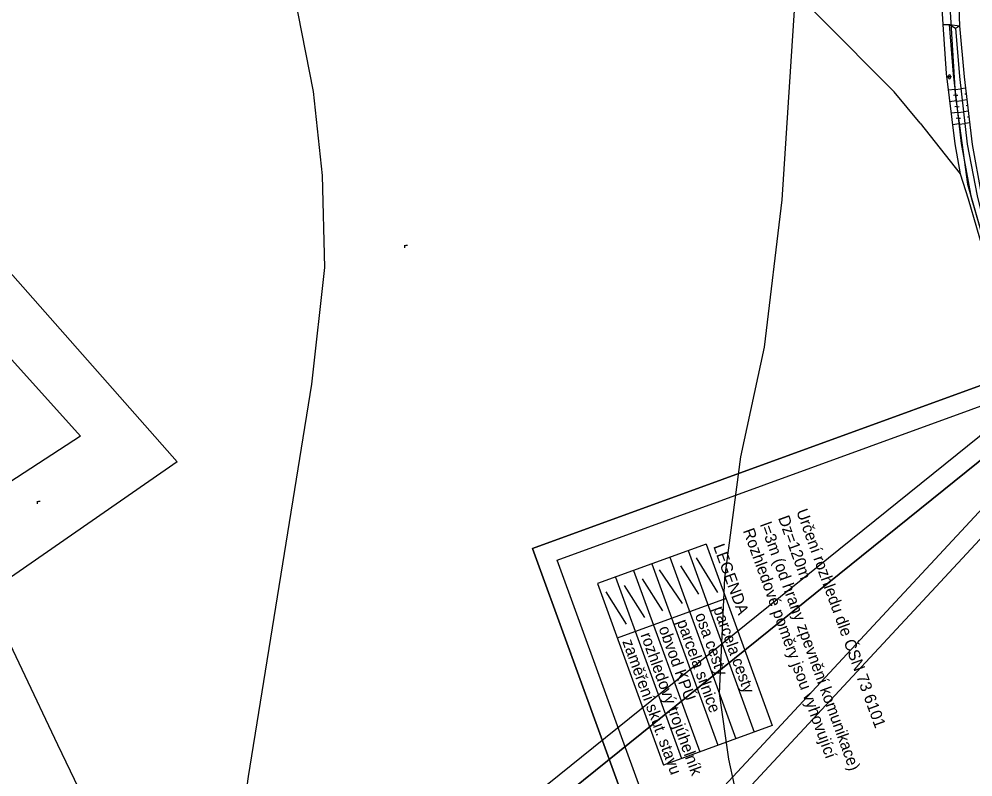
# Model space of a CAD drawing. Extents: x -555887 to -552101, y -1100251 to -1096546.
# Drawn here: x -555051.9 to -554805, y -1098193.1 to -1097996.9 of the extents above; entities that cross this region are included whole.
import ezdxf

# ---------------------------------------------------------------- set-up
doc = ezdxf.new("R2010")
doc.units = 0
for name, color, linetype in [('PARCELY_silnice', 7, 'Continuous'), ('ram_VC1', 7, 'Continuous'), ('ram_VC3-R', 7, 'Continuous'), ('ROZHLED_ram_legenda_2', 7, 'Continuous'), ('vrstevnice', 7, 'Continuous'), ('ZSST', 7, 'Continuous')]:
    doc.layers.add(name, color=color, linetype=linetype)

msp = doc.modelspace()

# ---------------------------------------------------------------- linework, layer by layer
at = {"layer": 'PARCELY_silnice'}
msp.add_lwpolyline([(-554723.86, -1098228.82), (-554789.41, -1098060.89), (-554795.49, -1098037.68), (-554798.79, -1098015.89), (-554799.97, -1097996.99), (-554801.13, -1097979.06), (-554810.02, -1097836.83), (-554816.13, -1097801.76), (-554879.07, -1097590.15), (-554882.77, -1097577.71), (-554885.93, -1097567.08), (-554889.29, -1097569.68), (-554893.97, -1097573.72), (-554896.43, -1097575.85), (-554890.98, -1097593.9), (-554886.96, -1097607.2), (-554827.57, -1097803.83), (-554820.38, -1097838.69), (-554809.61, -1098016.32), (-554806.44, -1098039.59), (-554799.78, -1098062.8), (-554737.92, -1098224.21)], dxfattribs=at)
at = {"layer": 'ram_VC1'}
for points in [[(-554540.88, -1097849.11), (-554911.62, -1097504.63), (-555880.62, -1098547.51), (-555509.88, -1098891.98)], [(-554547.95, -1097849.37), (-554911.36, -1097511.7), (-555873.55, -1098547.25), (-555510.14, -1098884.91)]]:
    msp.add_lwpolyline(points, close=True, dxfattribs=at)
for points in [[(-554540.88, -1097849.11), (-554911.62, -1097504.63), (-555880.62, -1098547.51), (-555509.88, -1098891.98), (-554540.88, -1097849.11)], [(-555510.14, -1098884.91), (-555873.55, -1098547.25), (-554911.36, -1097511.7), (-554547.95, -1097849.37), (-555510.14, -1098884.91)]]:
    msp.add_lwpolyline(points, dxfattribs=at)
at = {"layer": 'ram_VC3-R'}
for points in [[(-554580.57, -1098306.86), (-554766.92, -1098075.6), (-555584.52, -1098734.41), (-555398.17, -1098965.67), (-554580.57, -1098306.86)], [(-555397.41, -1098958.64), (-555577.49, -1098735.16), (-554767.68, -1098082.63), (-554587.6, -1098306.1), (-555397.41, -1098958.64)]]:
    msp.add_lwpolyline(points, dxfattribs=at)
for points in [[(-554580.57, -1098306.86), (-554766.92, -1098075.6), (-555584.52, -1098734.41), (-555398.17, -1098965.67)], [(-554587.6, -1098306.1), (-554767.68, -1098082.63), (-555577.49, -1098735.16), (-555397.41, -1098958.64)]]:
    msp.add_lwpolyline(points, close=True, dxfattribs=at)
at = {"layer": 'ROZHLED_ram_legenda_2'}
for p, q in [((-554874.06, -1098132.79), (-554902.25, -1098143.04)), ((-554878.76, -1098134.5), (-554861.66, -1098181.48)), ((-554874.06, -1098132.79), (-554856.96, -1098179.77)), ((-554883.45, -1098136.21), (-554866.36, -1098183.19)), ((-554876.65, -1098136.32), (-554871.17, -1098145.37)), ((-554888.15, -1098137.91), (-554871.06, -1098184.9)), ((-554886.28, -1098139.46), (-554880.33, -1098148.21)), ((-554880.74, -1098138.44), (-554876.1, -1098145.76)), ((-554897.55, -1098141.33), (-554880.45, -1098188.32)), ((-554892.85, -1098139.62), (-554875.76, -1098186.61)), ((-554890.64, -1098141.78), (-554885.35, -1098150.1)), ((-554902.25, -1098143.04), (-554885.15, -1098190.03)), ((-554895.34, -1098143.49), (-554890.05, -1098151.8)), ((-554900.03, -1098145.2), (-554894.75, -1098153.51)), ((-554868.93, -1098146.88), (-554897.12, -1098157.14)), ((-554856.96, -1098179.77), (-554885.15, -1098190.03))]:
    msp.add_line(p, q, dxfattribs=at)
msp.add_lwpolyline([(-554620.13, -1098341.26), (-554817.47, -1098413.06), (-554919.02, -1098133.96), (-554721.68, -1098062.16)], close=True, dxfattribs=at)
msp.add_lwpolyline([(-554620.13, -1098341.26), (-554817.47, -1098413.06), (-554919.02, -1098133.96), (-554721.68, -1098062.16)], close=True, dxfattribs=at)
for points in [[(-554721.68, -1098062.16), (-554919.02, -1098133.96), (-554817.47, -1098413.06), (-554620.13, -1098341.26), (-554721.68, -1098062.16)], [(-554814.48, -1098406.65), (-554912.61, -1098136.95), (-554724.66, -1098068.57), (-554626.53, -1098338.27), (-554814.48, -1098406.65)], [(-554814.48, -1098406.65), (-554912.61, -1098136.95), (-554724.66, -1098068.57), (-554626.53, -1098338.27), (-554814.48, -1098406.65)]]:
    msp.add_lwpolyline(points, dxfattribs=at)
at = {"layer": 'vrstevnice'}
for points in [[(-554875, -1097771.43), (-554866.13, -1097804.87), (-554853.68, -1097871.32), (-554853.68, -1097877.46), (-554849.39, -1097906.12), (-554847.69, -1097939.63), (-554851.81, -1098002.53), (-554854.5, -1098043.71), (-554859.04, -1098081.84), (-554865.18, -1098110.2), (-554869.35, -1098141.64), (-554870.73, -1098171.45), (-554868.27, -1098188.49), (-554865.34, -1098201.94)], [(-555072.98, -1097924.53), (-555046.02, -1097921.02), (-555034.37, -1097920.74), (-555022.15, -1097922), (-555016.82, -1097923.4), (-555005.58, -1097929.58), (-554999.69, -1097935.2), (-554993.23, -1097943.91), (-554989.72, -1097951.35), (-554986.77, -1097959.77), (-554975.81, -1098015.66), (-554973.47, -1098037.36), (-554972.87, -1098061.15), (-554976.2, -1098091.37), (-554992.67, -1098193), (-555001.16, -1098255.42)]]:
    msp.add_lwpolyline(points, dxfattribs=at)
at = {"layer": 'ZSST'}
for p, q in [((-554810.59, -1098011.84), (-554811.59, -1098011.84)), ((-554811.34, -1098012.09), (-554811.34, -1098011.59)), ((-554810.84, -1098012.09), (-554810.84, -1098011.59)), ((-554809.62, -1098015.07), (-554811.42, -1098015.29)), ((-554809.61, -1098015.11), (-554808.16, -1098014.94)), ((-554806.86, -1098014.79), (-554808.16, -1098014.94)), ((-554809.27, -1098018.05), (-554811.06, -1098018.26)), ((-554809.44, -1098016.56), (-554810.04, -1098016.63)), ((-554809.44, -1098016.6), (-554808.96, -1098016.55)), ((-554809.26, -1098018.09), (-554807.83, -1098017.92)), ((-554806.5, -1098017.77), (-554807.83, -1098017.93)), ((-554806.68, -1098016.28), (-554807.12, -1098016.33)), ((-554808.92, -1098021.03), (-554810.69, -1098021.24)), ((-554809.09, -1098019.54), (-554809.69, -1098019.61)), ((-554809.09, -1098019.58), (-554808.61, -1098019.53)), ((-554808.91, -1098021.07), (-554807.49, -1098020.9)), ((-554806.14, -1098020.74), (-554807.49, -1098020.91)), ((-554806.32, -1098019.25), (-554806.77, -1098019.31)), ((-554808.74, -1098022.52), (-554809.33, -1098022.59)), ((-554808.74, -1098022.56), (-554808.27, -1098022.51)), ((-554805.96, -1098022.23), (-554806.42, -1098022.29)), ((-554818.66, -1098023.84), (-554808.37, -1098036.91)), ((-554808.57, -1098024.01), (-554810.33, -1098024.22)), ((-554808.56, -1098024.05), (-554807.16, -1098023.89)), ((-554805.78, -1098023.72), (-554807.16, -1098023.89))]:
    msp.add_line(p, q, dxfattribs=at)
for points in [[(-554802.81, -1098042.11), (-554805.11, -1098029.31), (-554807.22, -1098011.79), (-554808.44, -1097998.63), (-554808.69, -1097991.34), (-554809.75, -1097979.44), (-554809.79, -1097976.86), (-554811.45, -1097945.13), (-554811.57, -1097942.51), (-554813.06, -1097913.54), (-554814.93, -1097878.22), (-554816.23, -1097854.75), (-554817.51, -1097839.54), (-554819.42, -1097824.96), (-554821.53, -1097814.2), (-554825.17, -1097799.69), (-554831.68, -1097777.75)], [(-554818.66, -1098023.84), (-554825.46, -1098015.75), (-554864.2, -1097976.67), (-554889.06, -1097951.5), (-554935.3, -1097905.58), (-554964.9, -1097875.33), (-555000.7, -1097839.68), (-555033.41, -1097808.11), (-555044.89, -1097796.41), (-555060.34, -1097812.56), (-555089.55, -1097845.73), (-555113.34, -1097875.73), (-555147.08, -1097919.45), (-555172.92, -1097951.62), (-555118.56, -1098012.18)], [(-555033.41, -1097808.11), (-555048.23, -1097824.92), (-555074.97, -1097855.84), (-555100.24, -1097887.4), (-555132.27, -1097928.73), (-555152.04, -1097952.97), (-555107.98, -1098001.77), (-555074.22, -1098039.84), (-555011.02, -1098111.48), (-555060.47, -1098145.79)], [(-554808.69, -1097991.34), (-554811.25, -1097991.29), (-554813.26, -1097991.07), (-554812.85, -1097998.28), (-554811.13, -1097998.28), (-554808.44, -1097998.63)], [(-554812.85, -1097998.28), (-554811.95, -1098011), (-554809.72, -1098029.18), (-554808.37, -1098036.91), (-554806.29, -1098043.45), (-554801.98, -1098058.28), (-554796.45, -1098075.85), (-554789.96, -1098093.65)], [(-554788.96, -1098093.22), (-554795.45, -1098075.49), (-554801.12, -1098058.05), (-554805.42, -1098043.13), (-554807.97, -1098029.12), (-554810.08, -1098011.13), (-554811.13, -1097998.28)], [(-554811.13, -1097998.28), (-554809.55, -1097999.2), (-554808.44, -1097998.63)], [(-554809.55, -1097999.2), (-554808.52, -1098011.7), (-554806.56, -1098029.29), (-554803.94, -1098042.68), (-554800.07, -1098058.23), (-554794.52, -1098075.44), (-554788.5, -1098091.67), (-554788.96, -1098093.22)], [(-555118.56, -1098012.18), (-555085.65, -1098049.76), (-555036.03, -1098104.86), (-555085.53, -1098137.07), (-555058, -1098195.05), (-555034.95, -1098243.3), (-554968.21, -1098386.96)], [(-554952.09, -1098056.14), (-554952.09, -1098055.4)], [(-554952.09, -1098055.64), (-554951.99, -1098055.54), (-554951.89, -1098055.48), (-554951.73, -1098055.43), (-554951.58, -1098055.41), (-554951.42, -1098055.4)], [(-555047.16, -1098122.42), (-555047.16, -1098121.68)], [(-555047.16, -1098121.92), (-555047.06, -1098121.83), (-555046.96, -1098121.76), (-555046.8, -1098121.72), (-555046.65, -1098121.69), (-555046.49, -1098121.68)], [(-554951.31, -1098375.41), (-555017.96, -1098234.5), (-555041.86, -1098184.8), (-555060.47, -1098145.79)]]:
    msp.add_lwpolyline(points, dxfattribs=at)
for centre, start, end in [((-554811.09, -1098011.59), 0, 180), ((-554811.09, -1098012.09), 180, 0)]:
    msp.add_arc(centre, 0.25, start, end, dxfattribs=at)

# ---------------------------------------------------------------- texts
at = {"layer": 'ROZHLED_ram_legenda_2'}
for s, p in [('Určení rozhledu dle ČSN 73 6101', (-554850.81, -1098124.32)), ('l=3m (od hrany zpevnění komunikace)', (-554860.21, -1098127.74)), ('Dz=120m', (-554855.51, -1098126.03)), ('Rozhledové poměry jsou vyhovující', (-554864.6, -1098129.33)), ('LEGENDA', (-554872.3, -1098133.38)), ('parcela cesty', (-554872.33, -1098149.48)), ('osa cesty', (-554877.02, -1098151.19)), ('obvod KPÚ', (-554886.42, -1098154.6)), ('parcela silnice', (-554881.72, -1098152.9)), ('rozhledový trojúhelník', (-554891.12, -1098156.31)), ('zaměření skut. stavu', (-554895.82, -1098158.02))]:
    msp.add_text(s, height=3, rotation=289.9936, dxfattribs=at).set_placement(p)

doc.saveas('drawing.dxf')
